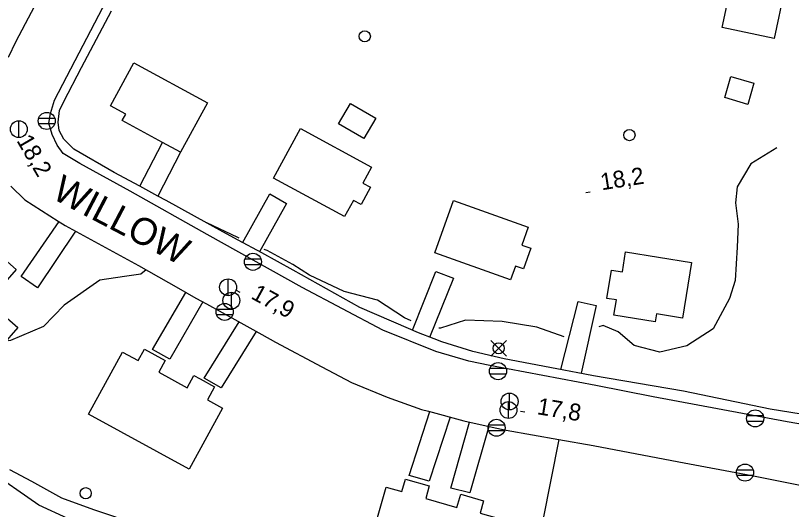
# Model space of a CAD drawing. Extents: x 646142 to 649934, y 5874075 to 5876351.
# Drawn here: x 647246.2 to 647384.4, y 5874983.6 to 5875071.6 of the extents above; entities that cross this region are included whole.
import ezdxf

# ---------------------------------------------------------------- set-up
doc = ezdxf.new("R2010")
doc.units = 0
for name, color, linetype in [('Niveau 15', 7, 'Continuous'), ('Niveau 19', 7, 'Continuous'), ('Niveau 2', 7, 'Continuous'), ('Niveau 21', 7, 'Continuous'), ('Niveau 22', 7, 'Continuous'), ('Niveau 3', 7, 'Continuous'), ('Niveau 31', 7, 'Continuous'), ('Niveau 36', 7, 'Continuous'), ('Niveau 4', 7, 'Continuous'), ('Niveau 56', 7, 'Continuous')]:
    doc.layers.add(name, color=color, linetype=linetype)

msp = doc.modelspace()

# ---------------------------------------------------------------- linework, layer by layer
at = {"layer": 'Niveau 19'}
for points in [[(647268.35, 5875041.17), (647272.39, 5875048.98)], [(647275.59, 5875047.23), (647271.54, 5875039.44)], [(647286.6, 5875031.13), (647291.48, 5875039.86), (647294.44, 5875038.13), (647289.65, 5875029.51)], [(647256.9, 5875033.17), (647250.13, 5875023.09), (647247.17, 5875025.13), (647253.95, 5875034.88)], [(647316.88, 5875015.55), (647321.01, 5875025.97), (647324.15, 5875024.81), (647319.88, 5875014.21)], [(647279.56, 5875020.57), (647273.64, 5875010.38), (647270.59, 5875012.07), (647276.5, 5875022.28)], [(647343.26, 5875008.52), (647346.4, 5875020.65), (647349.6, 5875019.96), (647346.93, 5875007.88)], [(647289.04, 5875015.32), (647282.78, 5875005.24), (647279.76, 5875007.01), (647285.99, 5875017.01)], [(647323.58, 5875000.05), (647319.82, 5874988.63), (647316.28, 5874989.67), (647319.99, 5875001.02)], [(647330.47, 5874998.4), (647327.1, 5874986.58), (647323.68, 5874987.39), (647327.03, 5874999.17)]]:
    msp.add_lwpolyline(points, dxfattribs=at)
at = {"layer": 'Niveau 2'}
for points in [[(647381.75, 5875048.03), (647377.14, 5875045.16), (647374.71, 5875041.06), (647374.41, 5875038.25), (647374.86, 5875034.43), (647374.7, 5875030.31), (647374.31, 5875024.38), (647373.3, 5875021.17), (647370.42, 5875015.8), (647365.73, 5875012.73), (647360.89, 5875011.62), (647356.35, 5875012.79), (647353.49, 5875015.22), (647350.81, 5875016.4), (647350.06, 5875016.14)], [(647286.01, 5875031.92), (647285.76, 5875032.03), (647280.26, 5875034.66), (647280.24, 5875034.66)], [(647316.66, 5875017.18), (647315.47, 5875017.76), (647310.62, 5875020.86), (647304.7, 5875022.41), (647298.53, 5875025.32), (647295.55, 5875027.22), (647290.99, 5875029.71), (647290.48, 5875029.94)], [(647269.44, 5875026.28), (647268.5, 5875025.53), (647265.58, 5875025.12), (647261.22, 5875024.46), (647254.86, 5875020.02), (647251.18, 5875016.19), (647245.32, 5875013.71), (647244.5, 5875013.59)], [(647343.87, 5875014.35), (647339.03, 5875016.1), (647332.82, 5875017.1), (647326.33, 5875017.33), (647321.88, 5875015.91), (647321.57, 5875015.92)], [(647283.14, 5874973.82), (647280.43, 5874975.24), (647273.35, 5874978.94), (647268.09, 5874980.85), (647260.13, 5874983.53), (647254.44, 5874985.58), (647249.07, 5874988.58), (647245.19, 5874990.68)]]:
    msp.add_lwpolyline(points, dxfattribs=at)
at = {"layer": 'Niveau 21'}
for points in [[(647404.42, 5874995.61), (647383.56, 5874999.21), (647359.7, 5875003.67), (647349.49, 5875005.67), (647330.62, 5875009.23), (647326.93, 5875010.02), (647321.05, 5875011.75), (647311.59, 5875015.56), (647297.2, 5875023.14), (647280.31, 5875032.56), (647266.62, 5875040.33), (647257.64, 5875045.21), (647254.67, 5875046.99), (647253.59, 5875048.5), (647252.7, 5875050.38), (647252.15, 5875052.4), (647252.44, 5875054.16), (647253.13, 5875056.53), (647257.52, 5875064.93), (647262.38, 5875074.29), (647269.02, 5875086.82), (647275.09, 5875098.14), (647281.6, 5875110.65)], [(647252.27, 5875078.35), (647246.24, 5875066.95), (647244.9, 5875064.15)], [(647245.38, 5875041.2), (647247.83, 5875038.78), (647253.78, 5875034.99), (647255.04, 5875034.19), (647257.65, 5875032.76), (647268.08, 5875027.05), (647275.19, 5875023.02), (647278.32, 5875021.25), (647280.2, 5875020.21), (647285.76, 5875017.14), (647290.05, 5875014.76), (647292.5, 5875013.41), (647300.73, 5875009.02), (647306.03, 5875006.2), (647312.34, 5875003.59), (647318.5, 5875001.42), (647319.71, 5875001.09), (647326.04, 5874999.39), (647331.04, 5874998.27), (647333.54, 5874997.71), (647342.93, 5874996.05), (647349.07, 5874994.96), (647364.27, 5874992.07), (647377.32, 5874989.66), (647389.73, 5874987.14)]]:
    msp.add_lwpolyline(points, dxfattribs=at)
at = {"layer": 'Niveau 22'}
msp.add_lwpolyline([(647386.08, 5875000.55), (647380.56, 5875001.48), (647365.1, 5875004.69), (647349.11, 5875007.38), (647347.55, 5875007.68), (647342.55, 5875008.64), (647333.2, 5875010.43), (647327.6, 5875011.73), (647322.07, 5875013.49), (647320.76, 5875013.99), (647317.95, 5875015.05), (647316.19, 5875015.81), (647307.49, 5875019.56), (647295.64, 5875026.24), (647290.06, 5875029.29), (647285.84, 5875031.59), (647283.09, 5875033.08), (647272.99, 5875038.67), (647271.54, 5875039.44), (647268.35, 5875041.17), (647263.76, 5875043.64), (647256.6, 5875047.78), (647254.8, 5875049.56), (647253.95, 5875051.09), (647253.8, 5875052.58), (647254.05, 5875054.68), (647254.82, 5875056.26), (647257.93, 5875062.33), (647263.3, 5875072.43)], dxfattribs=at)
at = {"layer": 'Niveau 3'}
for p, q in [((647347.72, 5875040.05), (647348.51, 5875040.18)), ((647285.45, 5875022.69), (647286.15, 5875022.3)), ((647336.1, 5875001.09), (647336.89, 5875000.96))]:
    msp.add_line(p, q, dxfattribs=at)
at = {"layer": 'Niveau 31'}
for points in [[(647381.24, 5875067.5), (647372.01, 5875069.46), (647373.2, 5875075.04), (647373.9, 5875078.39), (647374.16, 5875079.59), (647376.89, 5875079.01), (647376.59, 5875077.61), (647383.1, 5875076.23), (647381.24, 5875067.5)], [(647267.27, 5875063.19), (647280.39, 5875056.04), (647275.59, 5875047.23), (647272.39, 5875048.98), (647265.21, 5875052.89), (647265.84, 5875054.05), (647263.1, 5875055.54), (647267.27, 5875063.19)], [(647376.57, 5875055.74), (647372.48, 5875057.01), (647373.55, 5875060.74), (647377.67, 5875059.57), (647376.57, 5875055.74), (647376.57, 5875055.74)], [(647305.83, 5875055.93), (647310.33, 5875053.32), (647308.22, 5875049.69), (647303.72, 5875052.29), (647305.83, 5875055.93)], [(647296.95, 5875051.47), (647309.58, 5875044.61), (647308.03, 5875041.75), (647309.42, 5875040.99), (647307.74, 5875037.91), (647306.35, 5875038.66), (647304.78, 5875035.77), (647292.15, 5875042.62), (647296.95, 5875051.47)], [(647324.18, 5875038.62), (647337.47, 5875033.89), (647336.33, 5875030.7), (647337.93, 5875030.13), (647336.62, 5875026.46), (647335.19, 5875026.96), (647334.32, 5875024.5), (647320.86, 5875029.29), (647324.18, 5875038.62)], [(647246.31, 5875026.37), (647237.72, 5875016.54), (647229.87, 5875023.4), (647238.45, 5875033.23), (647246.31, 5875026.37)], [(647354.81, 5875029.47), (647366.54, 5875027.58), (647364.94, 5875017.68), (647360.33, 5875018.42), (647360.11, 5875017.02), (647352.73, 5875018.2), (647353.17, 5875020.92), (647351.5, 5875021.19), (647352.31, 5875026.25), (647354.24, 5875025.94), (647354.81, 5875029.47)], [(647240.53, 5875015.64), (647243.26, 5875018.85), (647246.58, 5875016.02), (647243.84, 5875012.81), (647240.53, 5875015.64)], [(647277.1, 5874990.76), (647259.17, 5875000.57), (647265.22, 5875011.63), (647268, 5875010.11), (647269.13, 5875012.18), (647272.84, 5875010.15), (647271.69, 5875008.04), (647276.77, 5875005.26), (647277.97, 5875007.45), (647279.06, 5875006.85), (647281.63, 5875005.45), (647280.35, 5875003.11), (647283.05, 5875001.64), (647277.1, 5874990.76)], [(647328.49, 5874970.09), (647308.81, 5874975.71), (647312.2, 5874987.57), (647314.98, 5874986.78), (647315.62, 5874989.02), (647319.86, 5874987.8), (647319.22, 5874985.54), (647324.79, 5874983.95), (647325.46, 5874986.29), (647329.53, 5874985.13), (647328.91, 5874982.93), (647331.91, 5874982.08), (647328.49, 5874970.09)]]:
    msp.add_lwpolyline(points, dxfattribs=at)
at = {"layer": 'Niveau 36'}
for p, q in [((647253.19, 5875053.27), (647250.31, 5875053.27)), ((647246.8, 5875049.84), (647246.8, 5875052.84)), ((647250.31, 5875052.35), (647253.19, 5875052.35)), ((647289.91, 5875028.17), (647287.03, 5875028.17)), ((647287.03, 5875027.25), (647289.91, 5875027.25)), ((647284.05, 5875021.67), (647284.05, 5875024.67)), ((647284.64, 5875019.3), (647284.64, 5875022.3)), ((647284.87, 5875019.24), (647281.99, 5875019.24)), ((647281.99, 5875018.32), (647284.87, 5875018.32)), ((647333.63, 5875010.9), (647330.81, 5875013.72)), ((647330.81, 5875010.9), (647333.63, 5875013.72)), ((647333.54, 5875008.68), (647330.66, 5875008.68)), ((647330.66, 5875007.76), (647333.54, 5875007.76)), ((647334.17, 5875001.32), (647334.17, 5875004.32)), ((647333.98, 5874999.8), (647333.98, 5875002.8)), ((647379.33, 5875000.27), (647376.45, 5875000.27)), ((647376.45, 5874999.35), (647379.33, 5874999.35)), ((647333.28, 5874998.6), (647330.4, 5874998.6)), ((647330.4, 5874997.68), (647333.28, 5874997.68)), ((647377.52, 5874990.61), (647374.64, 5874990.61)), ((647374.64, 5874989.69), (647377.52, 5874989.69))]:
    msp.add_line(p, q, dxfattribs=at)
for centre, radius in [((647308.38, 5875067.9), 1), ((647251.75, 5875052.82), 1.52), ((647246.79, 5875051.35), 1.5), ((647355.5, 5875050.3), 1), ((647288.47, 5875027.72), 1.52), ((647284.04, 5875023.18), 1.5), ((647284.63, 5875020.81), 1.5), ((647283.43, 5875018.79), 1.52), ((647332.22, 5875012.31), 1), ((647332.1, 5875008.23), 1.52), ((647334.16, 5875002.83), 1.5), ((647333.97, 5875001.31), 1.5), ((647377.89, 5874999.82), 1.52), ((647331.84, 5874998.15), 1.52), ((647376.08, 5874990.16), 1.52), ((647258.69, 5874986.48), 1)]:
    msp.add_circle(centre, radius, dxfattribs=at)
at = {"layer": 'Niveau 4'}
msp.add_lwpolyline([(647315.95, 5874939.02), (647315.86, 5874939.94), (647314.71, 5874943.19), (647313.64, 5874946.8), (647312.03, 5874951.17), (647310.92, 5874952.92), (647307.07, 5874956.36), (647300.12, 5874961.59), (647291.76, 5874965.86), (647282.34, 5874970.15), (647274.51, 5874973.78), (647266.56, 5874977.4), (647255.49, 5874981.98), (647250.35, 5874984.37), (647241.08, 5874990.75), (647233.64, 5874996.27), (647229.13, 5874998.25), (647227.03, 5875000.59), (647221.31, 5875006.51), (647216.61, 5875011.49), (647206.83, 5875021.97), (647204.22, 5875024.72), (647201.26, 5875026.4)], dxfattribs=at)
at = {"layer": 'Niveau 56'}
msp.add_lwpolyline([(647342.93, 5874996.05), (647340.08, 5874981.66), (647336.18, 5874965.08), (647333.53, 5874953.24), (647341.78, 5874958.11), (647345.12, 5874959.6), (647348.32, 5874961.55)], dxfattribs=at)

# ---------------------------------------------------------------- texts
at = {"layer": 'Niveau 15'}
msp.add_text('WILLOW', height=4.8, rotation=332.3558, dxfattribs=at).set_placement((647252.45, 5875039.12))
at = {"layer": 'Niveau 3'}
for s, rotation, p in [('18,2 ', 300.2463, (647246.3, 5875049.33)), ('18,2 ', 8.941, (647350.57, 5875040.46)), ('17,9 ', 331.3101, (647287.95, 5875021.27)), ('17,8 ', 350.565, (647338.93, 5875000.58))]:
    msp.add_text(s, height=3, rotation=rotation, dxfattribs=at).set_placement(p)

doc.saveas('drawing.dxf')
